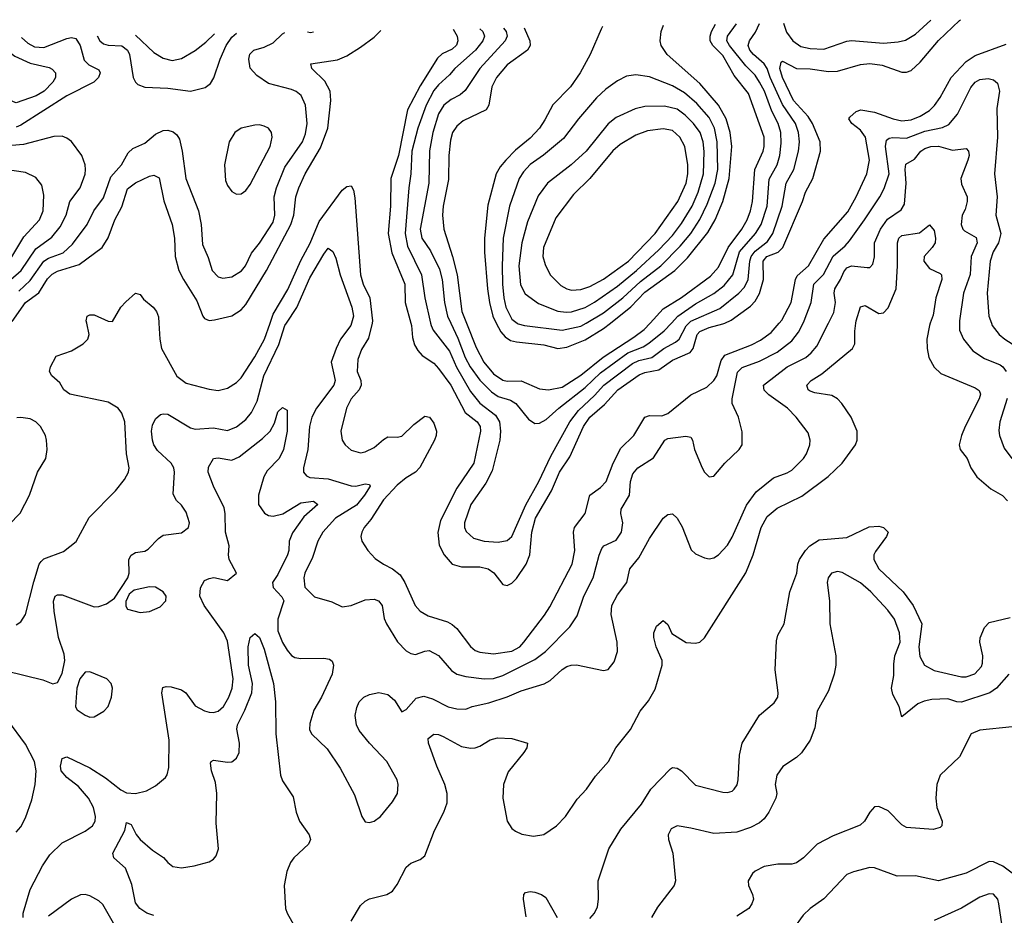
# Model space of a CAD drawing. Header units: inches. Extents: x 1649636 to 1815363, y 506543 to 641975.
# Tile 442 of 656: x 1721365 to 1725656, y 637420 to 641322. Entities that reach past the tile are written whole.
import ezdxf

# ---------------------------------------------------------------- set-up
doc = ezdxf.new("R2010")
doc.units = ezdxf.units.IN
doc.header["$MEASUREMENT"] = 0
doc.layers.add('B7623', color=7, linetype='Continuous')
doc.layers.add('B7624', color=7, linetype='Continuous')

msp = doc.modelspace()

# ---------------------------------------------------------------- linework, layer by layer
at = {"layer": 'B7623', "color": 5}
for points, elevation in [([(1721305.7, 638485.7), (1721465.9, 638445.9), (1721510, 638428), (1721530, 638434.9), (1721550, 638474), (1721561.3, 638530), (1721558.1, 638558.1), (1721534, 638630), (1721515.3, 638744.7), (1721511.5, 638788.5), (1721519.3, 638810), (1721530, 638816.4), (1721550, 638815.8), (1721690, 638764), (1721710, 638764.9), (1721743.3, 638776.7), (1721777.6, 638802.4), (1721836.9, 638890), (1721841.3, 638910), (1721840.5, 638970), (1721851.1, 638988.9), (1721870, 639000.3), (1721910, 639007.2), (1721925.1, 639014.9), (1721970, 639062.4), (1721990, 639075.8), (1722070, 639085.7), (1722100.9, 639110), (1722105.1, 639130), (1722090, 639176), (1722070, 639207), (1722047.9, 639227.9), (1722034.3, 639254.3), (1722040.3, 639350), (1722036.1, 639370), (1722024.4, 639390), (1721965.8, 639445.8), (1721950, 639469.8), (1721943.4, 639490), (1721939.2, 639530), (1721944, 639556), (1721956.9, 639583.1), (1721978.5, 639601.5), (1721990, 639605.5), (1722010, 639602.7), (1722110, 639543.7), (1722130, 639538.6), (1722210, 639543.4), (1722270, 639532.2), (1722310, 639547.6), (1722350, 639579.8), (1722374.7, 639610), (1722400.2, 639659.8), (1722429.2, 639770), (1722493.7, 639906.3), (1722520.4, 639990), (1722527.1, 640000)], 660), ([(1721350, 638684.9), (1721370, 638699.3), (1721390, 638730.6), (1721426.9, 638873.1), (1721449.9, 638950), (1721457.9, 638962.1), (1721470, 638973.4), (1721555.2, 639004.8), (1721611.2, 639048.8), (1721667.2, 639152.8), (1721782.3, 639270), (1721821.4, 639318.6), (1721838.8, 639350), (1721841.8, 639370), (1721829.8, 639430), (1721822.8, 639570), (1721810, 639608.3), (1721793.6, 639630), (1721750, 639655), (1721584, 639690), (1721557.2, 639710), (1721540.1, 639740.1), (1721505.4, 639770), (1721495.3, 639790), (1721499.4, 639810), (1721524.2, 639855.8), (1721590, 639878.8), (1721641.4, 639910), (1721661.8, 639930), (1721667, 639950), (1721656.8, 640000)], 680), ([(1721379.8, 637410), (1721379.8, 637430), (1721410, 637532), (1721464.3, 637635.7), (1721495.9, 637684.1), (1721550, 637736.2), (1721650, 637786.4), (1721681.7, 637810), (1721693.8, 637830), (1721695.7, 637850), (1721685.9, 637890), (1721664.6, 637930), (1721620.8, 637980.8), (1721570, 638020.6), (1721546.2, 638050), (1721543.2, 638070), (1721550, 638103.7), (1721570, 638111.1), (1721670, 638062.3), (1721739.1, 638019.1), (1721806.3, 637966.3), (1721830, 637954), (1721869.9, 637950.1), (1721917.7, 637962.3), (1721956.4, 637983.6), (1721999.7, 638020.3), (1722008.1, 638031.9), (1722015.5, 638064.5), (1722016.3, 638183.7), (1721985.1, 638390), (1721988.2, 638411.8), (1722003.6, 638416.4), (1722025.3, 638414.7), (1722070, 638402), (1722088.8, 638388.8), (1722130, 638332.2), (1722170, 638310.3), (1722190, 638305.2), (1722210, 638303.2), (1722230, 638309.1), (1722253.5, 638330), (1722276.8, 638370), (1722291.1, 638410), (1722296, 638450), (1722270, 638615.1), (1722254.9, 638650), (1722169.3, 638769.3), (1722150.4, 638810), (1722153.4, 638846.6), (1722170, 638878.2), (1722190, 638887.8), (1722211.2, 638891.2), (1722270, 638879.1), (1722309.3, 638910), (1722277.8, 638970), (1722274.5, 638990), (1722277.8, 639030), (1722262.2, 639090), (1722260.8, 639170), (1722255.7, 639195.7), (1722208.9, 639290), (1722186.6, 639350), (1722187.6, 639372.4), (1722210, 639410.4), (1722230, 639413.8), (1722290, 639403.7), (1722322, 639418), (1722423, 639497), (1722456.4, 639530), (1722475.7, 639564.3), (1722490, 639613.4), (1722510, 639632.4), (1722530, 639621), (1722531.2, 639530), (1722515.4, 639450), (1722496.2, 639410), (1722443.8, 639356.2), (1722428.4, 639330), (1722406.3, 639250), (1722406.4, 639210), (1722431.6, 639171.6), (1722450, 639162), (1722470, 639159.4), (1722511.2, 639168.8), (1722590, 639216.8), (1722644.8, 639224.8), (1722663.7, 639210), (1722603.9, 639156.1), (1722553.6, 639086.4), (1722538.9, 639050), (1722537.3, 639010), (1722531.8, 638990), (1722490, 638904.7), (1722467, 638870), (1722470, 638847.9), (1722506.9, 638806.9), (1722515.9, 638790), (1722489.3, 638710), (1722490, 638659.5), (1722510, 638609.2), (1722530, 638575.8), (1722550, 638552.3), (1722563.9, 638543.9), (1722590, 638538.5), (1722690, 638540.9), (1722715.6, 638535.6), (1722726.9, 638526.9), (1722732, 638510), (1722726.3, 638470), (1722680.2, 638370), (1722646.4, 638313.6), (1722630, 638255.3), (1722627.6, 638230), (1722636.4, 638210), (1722705.2, 638145.2), (1722761.2, 638061.2), (1722824.8, 637944.8), (1722856.3, 637850), (1722870, 637827.3), (1722890, 637824.9), (1722910, 637830.6), (1722938, 637850), (1722990, 637914.8), (1723011.5, 637950), (1723015.1, 637990), (1723009.6, 638010), (1722965.6, 638090), (1722889.8, 638169.8), (1722844.9, 638224.9), (1722832.3, 638250), (1722827.6, 638290), (1722834.7, 638325.3), (1722844.4, 638350), (1722864.2, 638370), (1722890, 638381.5), (1722930, 638390.2), (1722970, 638382), (1722998, 638358), (1723030, 638306), (1723050, 638317.1), (1723093.5, 638366.5), (1723125.7, 638374.3), (1723163.5, 638363.5), (1723231.8, 638328.2), (1723270, 638319), (1723310, 638318.4), (1723337.2, 638330), (1723410, 638345), (1723490, 638372.1), (1723550, 638398.6), (1723651, 638429), (1723677.3, 638442.7), (1723730, 638491.2), (1723750, 638504.4), (1723769.2, 638510), (1723791.3, 638511.3), (1723910, 638487.3), (1723929.4, 638490.6), (1723955.2, 638524.8), (1723970.9, 638570), (1723968.8, 638610), (1723943.4, 638730), (1723945.6, 638770), (1723970, 638816.1), (1724010.8, 638870), (1724024.6, 638930), (1724063, 638977), (1724110, 639062.2), (1724169.9, 639150.1), (1724190, 639166.3), (1724210, 639169.3), (1724230, 639150.2), (1724252.7, 639112.7), (1724291.9, 639011.9), (1724310, 638994.9), (1724350, 638977.6), (1724370, 638973.7), (1724390, 638978), (1724410, 638990.3), (1724450, 639032.8), (1724470, 639067.2), (1724533.1, 639206.9), (1724575.5, 639264.5), (1724650, 639326.7), (1724710, 639347.5), (1724730, 639359.7), (1724781.2, 639410), (1724794.8, 639430), (1724808.9, 639470), (1724810.8, 639490.8), (1724801.6, 639521.6), (1724748.8, 639590), (1724711.6, 639630), (1724630, 639687.5), (1724610, 639707.8), (1724606.2, 639730), (1724710, 639809.6), (1724790.7, 639850), (1724815, 639870), (1724839.7, 639900.3), (1724890.4, 640000)], 640), ([(1721971.6, 640000), (1721975.8, 639930), (1721983.6, 639890), (1722050, 639769), (1722090, 639738.2), (1722190, 639712.3), (1722230, 639706.9), (1722270, 639716.5), (1722310, 639741.8), (1722330, 639761.2), (1722390, 639853.4), (1722431.3, 639930), (1722456.2, 640000)], 680), ([(1722810.9, 640000), (1722808.1, 639990), (1722763.6, 639930), (1722744, 639890), (1722722.9, 639830), (1722739.8, 639750), (1722734.6, 639730), (1722658.4, 639630), (1722637.8, 639590), (1722628.2, 639550), (1722621.3, 639450), (1722601.2, 639370), (1722602, 639350), (1722614.4, 639334.4), (1722630, 639327.1), (1722710, 639321.3), (1722810, 639290.6), (1722830, 639290.1), (1722870, 639299.8), (1722890, 639297.1), (1722892, 639290), (1722867.3, 639250), (1722833, 639207), (1722741.5, 639150), (1722686.3, 639090), (1722663.9, 639050), (1722640.5, 638979.5), (1722607, 638910), (1722602.9, 638890), (1722608.2, 638850), (1722650, 638808.2), (1722725.4, 638785.4), (1722770, 638763.8), (1722810, 638769.4), (1722870, 638795.1), (1722910, 638797.1), (1722928.4, 638790), (1722944.5, 638770), (1722953.1, 638713.1), (1722963.5, 638690), (1723011.5, 638611.5), (1723050, 638571.6), (1723070, 638560.2), (1723090, 638556.1), (1723130, 638571.1), (1723150, 638573.8), (1723190, 638552), (1723246.5, 638486.5), (1723270, 638470.1), (1723310, 638459.8), (1723390, 638449.6), (1723430, 638452.4), (1723470, 638464.4), (1723610, 638534.6), (1723657.3, 638570), (1723763.4, 638676.6), (1723795, 638725), (1723823.7, 638810), (1723865, 638890), (1723890.5, 638989.5), (1723902, 639018), (1723910.6, 639029.4), (1723965, 639055), (1723987.8, 639090), (1723993, 639130), (1723984.7, 639170), (1723985.8, 639190), (1724022.8, 639250), (1724027, 639310), (1724036.9, 639343.1), (1724059.4, 639370), (1724127.1, 639412.9), (1724177.3, 639490), (1724190, 639497.8), (1724267.9, 639507.9), (1724290, 639503), (1724297.4, 639490), (1724305.7, 639450), (1724339.3, 639370), (1724350, 639350.8), (1724370, 639330.8), (1724390, 639334), (1724438.7, 639390), (1724500.7, 639450), (1724514, 639470), (1724514.1, 639525.9), (1724497.7, 639590), (1724470.6, 639650.6), (1724470.7, 639670.7), (1724493.7, 639786.3), (1724513.4, 639806.6), (1724590, 639834), (1724666.3, 639873.7), (1724730, 639923.5), (1724759.9, 639960.1), (1724779.3, 640000)], 660), ([(1722900.6, 640000), (1722885.5, 639934.5), (1722854.2, 639885.8), (1722839.1, 639840.9), (1722835.5, 639790), (1722852.1, 639750), (1722853.5, 639730), (1722843.8, 639710), (1722809.4, 639670), (1722789.4, 639630), (1722764.7, 639530), (1722770.2, 639490.2), (1722783.7, 639470), (1722810, 639446.7), (1722850, 639435.5), (1722870, 639439.7), (1722910, 639458.5), (1722950, 639493.2), (1722970, 639504.7), (1723010, 639502.5), (1723030, 639507.4), (1723082.3, 639557.7), (1723130, 639594.7), (1723151.6, 639590), (1723170, 639564), (1723180.9, 639530), (1723180.1, 639510), (1723173.1, 639490), (1723108.9, 639371.1), (1723089.7, 639350.3), (1723050, 639325.9), (1723010, 639293.7), (1722950.1, 639230), (1722896, 639144), (1722866.5, 639110), (1722856, 639090), (1722852, 639070), (1722855.8, 639050), (1722882, 639010), (1722914.8, 638974.8), (1722950.3, 638950), (1722990, 638930.2), (1723023.2, 638903.2), (1723044, 638870), (1723088.2, 638770), (1723110, 638745.4), (1723144.8, 638724.8), (1723230, 638698.4), (1723250, 638686.4), (1723270.1, 638670), (1723330, 638591), (1723350, 638573.7), (1723370, 638566.1), (1723430, 638559.2), (1723510, 638570.1), (1723544.2, 638590), (1723562.8, 638610), (1723653, 638727), (1723676.1, 638763.9), (1723772.6, 638950), (1723784, 639010), (1723779.1, 639090), (1723782.7, 639110), (1723829.9, 639170), (1723849.2, 639250), (1723896.6, 639283.4), (1723921.6, 639310), (1723952.1, 639390), (1723984.5, 639455.5), (1724042.2, 639510), (1724089.1, 639590), (1724110, 639597.4), (1724163.5, 639596.5), (1724190, 639606.7), (1724290, 639688), (1724359.3, 639720.7), (1724390, 639749.4), (1724403.7, 639770), (1724422.7, 639837.3), (1724438.9, 639861.1), (1724554.2, 639905.8), (1724594.3, 639925.7), (1724640.5, 639959.5), (1724675.7, 640000)], 680), ([(1722810, 637394.6), (1722850, 637462), (1722870, 637481.7), (1722890, 637492), (1722965.2, 637510), (1722990, 637525.7), (1723010, 637554.4), (1723050, 637630.4), (1723070, 637646.7), (1723110, 637663.1), (1723130, 637679.1), (1723173.5, 637790), (1723214, 637870), (1723228, 637910), (1723227.4, 637950), (1723218.1, 637990), (1723182.5, 638070), (1723146, 638170), (1723145.4, 638190), (1723170, 638208.8), (1723190, 638207.4), (1723210, 638199), (1723290, 638155.5), (1723330, 638148.1), (1723350, 638149.2), (1723370, 638156.5), (1723415, 638185), (1723446.9, 638193.1), (1723510.5, 638190), (1723578, 638170), (1723576, 638150), (1723562.7, 638130), (1723494.6, 638045.4), (1723473.7, 637990), (1723470.9, 637930.9), (1723488.9, 637830), (1723510, 637798.4), (1723525.9, 637785.9), (1723554.1, 637774.1), (1723604.3, 637764.3), (1723650, 637772.2), (1723704.8, 637810), (1723744.2, 637850), (1723794.5, 637925.5), (1723835.5, 637970), (1723874.4, 638025.6), (1723930.9, 638090), (1723963.5, 638150), (1724027.8, 638230), (1724069.6, 638310), (1724105.8, 638354.2), (1724135.2, 638404.8), (1724165, 638510), (1724164.5, 638530), (1724138.9, 638590), (1724128.9, 638630), (1724128.8, 638651.2), (1724140.7, 638679.3), (1724170, 638704), (1724190, 638686.8), (1724207.3, 638647.3), (1724270, 638607.9), (1724310, 638605.4), (1724329.2, 638610), (1724350, 638628.2), (1724530, 638911.5), (1724561.3, 638990), (1724596.6, 639110), (1724622.6, 639157.4), (1724666.5, 639193.5), (1724773.2, 639246.8), (1724888.5, 639331.5), (1724949, 639390), (1725007.1, 639470), (1725014.8, 639490), (1725014.8, 639530), (1724988.3, 639590), (1724948.2, 639650), (1724929.8, 639670), (1724904.9, 639684.9), (1724830, 639696.3), (1724810, 639704), (1724801, 639710), (1724795.6, 639730), (1724814.8, 639750), (1724860.4, 639779.6), (1724995.1, 639890), (1725004.5, 639910), (1725004.9, 639964.9), (1725009.6, 640000)], 620), ([(1723070.4, 640000), (1723073.3, 639990), (1723077.3, 639937.3), (1723085.4, 639905.4), (1723100.3, 639880.3), (1723119.4, 639859.4), (1723170, 639825.6), (1723190, 639802), (1723243.8, 639730), (1723306.8, 639610), (1723359.5, 639570), (1723371.9, 639550), (1723372.6, 639530), (1723343.8, 639390), (1723270, 639281.4), (1723199.3, 639140.7), (1723187.7, 639087.7), (1723193.3, 639033.3), (1723215, 638990), (1723250.1, 638950.1), (1723290, 638938.4), (1723370, 638938), (1723406.4, 638930), (1723432.1, 638912.1), (1723470, 638861.5), (1723490, 638857.2), (1723510, 638867.8), (1723530, 638887.8), (1723572.6, 638950), (1723588.5, 638990), (1723597, 639090), (1723612.9, 639150), (1723682.9, 639270), (1723717.3, 639350), (1723762.1, 639417.9), (1723822.4, 639550), (1723849.2, 639590), (1723914.1, 639645.9), (1723971.7, 639710), (1724065.2, 639774.8), (1724090, 639785.2), (1724150, 639796.3), (1724210, 639839.3), (1724287.5, 639872.5), (1724300.9, 639890), (1724317.1, 639950), (1724330, 639964.3), (1724370, 639981.6), (1724430, 639996.3), (1724438, 640000)], 720), ([(1723155.9, 640000), (1723158.3, 639990), (1723166.7, 639970), (1723237.6, 639877.6), (1723268.8, 639808.8), (1723330, 639702.5), (1723371.1, 639651.1), (1723438.4, 639598.4), (1723455.6, 639570), (1723460.1, 639530), (1723458, 639490), (1723423.9, 639356.1), (1723397.1, 639302.9), (1723330.9, 639210), (1723303, 639130), (1723303.5, 639110), (1723311.5, 639091.5), (1723343.3, 639063.3), (1723389.6, 639049.6), (1723450, 639045), (1723490, 639052.8), (1723510, 639071), (1723571.1, 639208.9), (1723627.6, 639310), (1723679.2, 639420.8), (1723763, 639570), (1723800.5, 639619.5), (1723870, 639684.6), (1723910.3, 639730), (1724036, 639824), (1724062.8, 639837.2), (1724120.2, 639850), (1724173.1, 639890), (1724223.3, 639916.7), (1724239.5, 639930), (1724270, 639988.5), (1724281.8, 640000)], 740), ([(1723243.3, 640000), (1723274.1, 639934.1), (1723306.3, 639850), (1723328.5, 639810), (1723370, 639751), (1723421.3, 639701.3), (1723450, 639681.1), (1723503.9, 639663.9), (1723527.7, 639650), (1723581.9, 639581.9), (1723610, 639562.8), (1723630, 639564.7), (1723659.8, 639580.2), (1723714.2, 639630), (1723830, 639719), (1723896.5, 639783.5), (1724015.9, 639870), (1724082.5, 639897.5), (1724107.5, 639912.5), (1724173.9, 639966.1), (1724205.5, 640000)], 760), ([(1723312.3, 640000), (1723354.2, 639894.2), (1723387.8, 639830), (1723430, 639779.2), (1723470, 639751.3), (1723490, 639746.9), (1723550, 639748.7), (1723630, 639714.1), (1723670.1, 639710.1), (1723730, 639721.4), (1723810, 639772.7), (1723907.6, 639852.4), (1724041.6, 639938.4), (1724087.2, 639972.8), (1724112.5, 640000)], 780), ([(1723442.3, 640000), (1723461.7, 639961.7), (1723480.6, 639940.6), (1723504.8, 639924.8), (1723530, 639918.3), (1723650, 639905.9), (1723710, 639889.7), (1723750, 639895.6), (1723830, 639927.2), (1723910, 639976.3), (1723939.7, 640000)], 820), ([(1723533.5, 640000), (1723537.3, 639997.3), (1723564.9, 639990), (1723730, 639968.9), (1723810, 639986.5), (1723833.3, 640000)], 840), ([(1725333.7, 640000), (1725330.1, 639989.9), (1725318.5, 639930), (1725319.8, 639890), (1725327.9, 639850), (1725350, 639808.9), (1725380.3, 639780.3), (1725530, 639718.1), (1725546.7, 639706.7), (1725553, 639690), (1725546.7, 639670), (1725485.2, 639550), (1725469.2, 639510), (1725460.2, 639470), (1725464, 639450), (1725494.9, 639410), (1725510.4, 639370), (1725537.1, 639330), (1725598.1, 639278.1), (1725648.5, 639248.5), (1725670, 639226.4)], 620), ([(1725461.6, 640000), (1725461.2, 639970), (1725478.2, 639930), (1725519.2, 639879.2), (1725570, 639846.6), (1725638.5, 639818.5), (1725650.1, 639810.1), (1725663.9, 639790)], 640), ([(1725600.2, 640000), (1725603.9, 639990), (1725633.7, 639950), (1725658, 639930), (1725723.2, 639890), (1725779.8, 639830), (1725817.1, 639770), (1725836, 639696), (1725858.4, 639658.4), (1725890, 639638.7), (1725910, 639640.3), (1725930, 639646.7), (1725970, 639674.7), (1725995.8, 639710), (1726007.4, 639790), (1726019.4, 639830), (1726030.4, 639850), (1726061.7, 639878.3), (1726190, 639936.4), (1726290, 639999.9)], 660), ([(1725669, 639671), (1725637.1, 639570), (1725632, 639532), (1725635, 639510), (1725655.2, 639455.2), (1725688.7, 639410)], 640), ([(1721268, 639072), (1721367.5, 639172.5), (1721407.9, 639250), (1721442.5, 639350), (1721478.7, 639410), (1721485.3, 639450), (1721482.2, 639490), (1721477.1, 639510), (1721455.5, 639550), (1721435.6, 639570), (1721410, 639582.5), (1721370, 639589.2), (1721353.1, 639586.9)], 720), ([(1723850, 637405.5), (1723870.7, 637429.3), (1723883.5, 637456.5), (1723888.3, 637490), (1723886.8, 637570), (1723932.5, 637710), (1723984.6, 637795.4), (1724075.4, 637904.6), (1724115.6, 637970), (1724201.2, 638058.8), (1724210, 638063.6), (1724230, 638061), (1724250, 638049.6), (1724310, 637986.8), (1724430, 637955.9), (1724450, 637954.6), (1724470, 637961.4), (1724479.4, 637970), (1724491.8, 637988.2), (1724496.6, 638010), (1724502.2, 638117.8), (1724514.2, 638170), (1724590, 638292.3), (1724653.7, 638346.3), (1724668.9, 638370), (1724670.7, 638390), (1724657.2, 638490), (1724664, 638616), (1724670, 638640.3), (1724697.3, 638690), (1724722.2, 638830), (1724752.7, 638910), (1724756.4, 638950), (1724763.7, 638970), (1724790, 639009.5), (1724809.4, 639030), (1724850, 639056), (1724970, 639066.7), (1725067.4, 639112.6), (1725110, 639115.8), (1725130, 639108.9), (1725149.5, 639090), (1725142.4, 639070), (1725094.9, 639005.1), (1725087.5, 638990), (1725088.1, 638970), (1725110.1, 638930), (1725216.2, 638830), (1725259.5, 638770), (1725297.1, 638690), (1725283.5, 638590), (1725287.5, 638547.5), (1725309.2, 638509.2), (1725350, 638486.1), (1725470, 638459), (1725490, 638458.9), (1725527.4, 638472.6), (1725556.7, 638503.3), (1725561.7, 638518.3), (1725563.4, 638550), (1725549.9, 638610), (1725550.6, 638629.4), (1725570, 638673.7), (1725590, 638696), (1725682, 638718)], 580), ([(1725675.8, 638470), (1725622.2, 638410), (1725593.5, 638390), (1725470, 638348.4), (1725449.7, 638350), (1725410, 638363.4), (1725340.2, 638359.8), (1725307.2, 638352.8), (1725279.2, 638340.8), (1725210, 638285.2), (1725198.3, 638330), (1725170, 638381.6), (1725164.9, 638410), (1725175.4, 638464.6), (1725174.6, 638514.6), (1725179.9, 638550), (1725202.6, 638610), (1725199.4, 638650), (1725177.3, 638710), (1725148.3, 638750), (1725074.5, 638830), (1725030, 638868), (1724950, 638914), (1724930, 638917.5), (1724902.8, 638910), (1724888.4, 638890), (1724884.6, 638870), (1724894.2, 638790), (1724895.8, 638690), (1724922, 638550), (1724922.3, 638510), (1724914.9, 638470), (1724890, 638397.7), (1724840.4, 638310), (1724830, 638237), (1724810, 638182.8), (1724771.9, 638128.1), (1724750, 638107.7), (1724691.7, 638068.3), (1724664.5, 638030), (1724657.6, 637990), (1724664.2, 637950), (1724660.8, 637930), (1724630, 637869.8), (1724610, 637840.2), (1724590, 637823.1), (1724550, 637802.5), (1724490, 637782.4), (1724390, 637777.1), (1724290, 637800.3), (1724230.9, 637809.1), (1724203.8, 637796.2), (1724191.2, 637770), (1724192.9, 637750), (1724211.6, 637690), (1724223.8, 637570), (1724217.1, 637550), (1724145.1, 637454.9), (1724118, 637410)], 580), ([(1721950, 637419), (1721919.1, 637430), (1721887.8, 637450), (1721870, 637474), (1721853.8, 637553.8), (1721825.5, 637625.5), (1721775.8, 637670), (1721771, 637690), (1721822.5, 637790), (1721830, 637824.7), (1721850, 637815.5), (1721871.9, 637771.9), (1721890.6, 637750.6), (1721943.5, 637703.5), (1721991.7, 637671.7), (1722010.2, 637650), (1722032.8, 637632.8), (1722070, 637627.5), (1722125, 637635), (1722190, 637653.2), (1722210, 637664.4), (1722221.3, 637678.7), (1722231.4, 637710), (1722221.4, 637821.4), (1722223.4, 637950), (1722218, 637998), (1722200.8, 638050), (1722196.9, 638083.1), (1722199.5, 638090), (1722210, 638095.6), (1722270, 638086.9), (1722290, 638088.1), (1722310, 638104.4), (1722321.5, 638130), (1722323.2, 638170), (1722311.2, 638231.2), (1722314.2, 638250), (1722346.6, 638313.4), (1722376.4, 638390), (1722379, 638430), (1722362.3, 638510), (1722361.1, 638590), (1722370, 638630.4), (1722390, 638648.5), (1722410, 638630.5), (1722430, 638579.5), (1722471.3, 638430), (1722480.4, 638350), (1722481.5, 638210), (1722501.9, 638030), (1722510, 638006), (1722556.4, 637936.4), (1722569.4, 637870), (1722583.8, 637830), (1722627, 637770), (1722631.7, 637750), (1722623.7, 637730), (1722559.6, 637670), (1722544.7, 637650), (1722529.4, 637610.6), (1722517.6, 637550), (1722524, 637450), (1722530.3, 637430), (1722564.4, 637370)], 620), ([(1721350, 637781.8), (1721370, 637805.2), (1721390, 637845.2), (1721417.3, 637922.7), (1721431.7, 637990), (1721436.9, 638050), (1721429.9, 638089.9), (1721390, 638166), (1721313, 638270)], 660), ([(1725690, 638241), (1725550, 638226.5), (1725511.3, 638210), (1725461, 638110), (1725377.3, 638030), (1725362.6, 637990), (1725357.3, 637930), (1725361.6, 637890), (1725385.8, 637830), (1725384.2, 637810), (1725377.4, 637802.6), (1725345.7, 637794.3), (1725230, 637802.3), (1725210, 637813.7), (1725150, 637874.7), (1725110, 637894), (1725090, 637892.3), (1725070.3, 637869.7), (1725047, 637830), (1725027.6, 637812.4), (1724910, 637766.6), (1724841.3, 637730), (1724781.7, 637670), (1724750.8, 637649.2), (1724730, 637643.5), (1724670, 637643.2), (1724610, 637633.3), (1724570, 637613), (1724558.2, 637601.8), (1724540.2, 637570), (1724541.3, 637550), (1724559, 637510), (1724562.7, 637490), (1724556.5, 637470), (1724542.3, 637450), (1724490, 637415.9)], 620), ([(1725839.6, 637359.6), (1725827.2, 637430), (1725786.1, 637510), (1725708.5, 637590), (1725650, 637634.1), (1725610, 637652.9), (1725590, 637654.2), (1725490, 637603.7), (1725370, 637569.8), (1725270, 637591.9), (1725190, 637590.7), (1725090, 637626.8), (1725070, 637627.8), (1724998.8, 637610), (1724970, 637597.4), (1724870, 637492), (1724810.7, 637449.3), (1724779.3, 637420.7), (1724738.1, 637361.9)], 640), ([(1721785.8, 637365.8), (1721726.8, 637466.8), (1721710, 637482.6), (1721670, 637504.4), (1721650, 637510.9), (1721630, 637509.8), (1721590.3, 637490), (1721490, 637416.4)], 640), ([(1723572.6, 637412.6), (1723561.3, 637490), (1723561.8, 637510), (1723570, 637519.7), (1723590, 637524.1), (1723610, 637521.2), (1723639.6, 637510), (1723657.6, 637497.6), (1723707.2, 637410)], 580), ([(1725647, 637373), (1725632.4, 637470), (1725627.6, 637490), (1725610, 637511.8), (1725590, 637513.6), (1725550, 637499.5), (1725470, 637450.7), (1725350, 637397)], 660)]:
    msp.add_lwpolyline(points, dxfattribs=dict(at, elevation=elevation))
at = {"layer": 'B7623', "color": 5, "elevation": 660}
for points in [[(1721930, 638851.6), (1721863.8, 638836.2), (1721841.3, 638818.7), (1721827, 638787), (1721826.9, 638766.9), (1721834.4, 638754.4), (1721890, 638739.5), (1721930, 638743.1), (1721976.6, 638763.4), (1722001.2, 638790), (1722002.7, 638810), (1721989.6, 638830), (1721957.2, 638850)], [(1721670, 638481.1), (1721650, 638479.7), (1721627.7, 638450), (1721613.4, 638410), (1721608.5, 638328.5), (1721614.7, 638314.7), (1721650, 638292.2), (1721670, 638283.8), (1721690, 638284.4), (1721730.9, 638309.1), (1721749.8, 638330.3), (1721765.4, 638370), (1721769.7, 638410), (1721764, 638430), (1721745.1, 638450)]]:
    msp.add_lwpolyline(points, close=True, dxfattribs=at)
at = {"layer": 'B7624', "color": 5}
for points, elevation in [([(1723905.8, 641292.8), (1723899.6, 641280.4), (1723851.5, 641170), (1723807.4, 641090), (1723765.5, 641030), (1723688.2, 640951.8), (1723654.2, 640885.8), (1723630.1, 640850), (1723590, 640805.6), (1723526.5, 640753.5), (1723483.5, 640710), (1723458.7, 640681.3), (1723441.3, 640650), (1723405.4, 640514.6), (1723390.1, 640369.9), (1723390.5, 640309.5), (1723404.4, 640150), (1723412, 640090), (1723427.1, 640030), (1723442.3, 640000)], 820), ([(1723939.7, 640000), (1724028.8, 640071.2), (1724090, 640135.4), (1724219.7, 640230), (1724275, 640285), (1724364.8, 640395.2), (1724396.4, 640450), (1724429.5, 640530.5), (1724457.1, 640630), (1724468.7, 640770), (1724461.7, 640830), (1724443.6, 640890), (1724410.2, 640950.2), (1724330, 641044.3), (1724187.1, 641170), (1724160.3, 641210), (1724156.5, 641230), (1724161.4, 641270), (1724170.9, 641297.7)], 820), ([(1724112.5, 640000), (1724170, 640061.7), (1724250, 640112.2), (1724375.6, 640204.4), (1724410, 640243.9), (1724452.7, 640330), (1724512.5, 640410), (1724535.5, 640450), (1724550.3, 640490), (1724558.4, 640530), (1724568.8, 640670), (1724605.4, 640750), (1724610.3, 640770), (1724609.2, 640810), (1724541.1, 641001.1), (1724478.6, 641078.6), (1724430, 641166), (1724386.2, 641210), (1724374.5, 641230), (1724374.2, 641250), (1724380.7, 641270), (1724398, 641302)], 780), ([(1724205.5, 640000), (1724233.6, 640030), (1724310, 640083.5), (1724390, 640129.3), (1724435.6, 640164.4), (1724473.1, 640210), (1724502.2, 640310), (1724572.3, 640390), (1724596.9, 640430), (1724622.7, 640510), (1724632.2, 640627.8), (1724665.9, 640690), (1724677.9, 640730), (1724684.5, 640784.5), (1724682.8, 640830), (1724670.7, 640870), (1724642.9, 640922.9), (1724610.5, 641010), (1724590, 641050.5), (1724570, 641081.1), (1724530, 641120.6), (1724458.3, 641210), (1724447.4, 641230), (1724449.9, 641250), (1724488.9, 641303.7)], 760), ([(1724281.8, 640000), (1724290, 640008), (1724416.3, 640063.7), (1724499.6, 640130), (1724523.6, 640156.4), (1724540.5, 640190), (1724547.7, 640270), (1724553.5, 640290), (1724570, 640313.7), (1724624.8, 640355.2), (1724647.9, 640390), (1724688.5, 640510), (1724705.9, 640610), (1724738.3, 640670), (1724759.5, 640750), (1724764.1, 640790), (1724759.7, 640830), (1724746.2, 640870), (1724690, 640952.1), (1724636.4, 641070), (1724623.4, 641110), (1724609.7, 641129.7), (1724563.8, 641170), (1724547.8, 641190), (1724540.4, 641210), (1724545.2, 641230), (1724571.6, 641268.4), (1724590, 641305.6)], 740), ([(1724438, 640000), (1724466.6, 640013.4), (1724550, 640073.8), (1724570, 640096), (1724590, 640128.7), (1724606.2, 640190), (1724605.5, 640270), (1724622, 640290), (1724671, 640309), (1724690.7, 640330), (1724776.1, 640530), (1724789.2, 640570.8), (1724822, 640630), (1724855.4, 640750), (1724853.9, 640790), (1724820.7, 640870), (1724800.8, 640900.8), (1724738.1, 640970), (1724689.1, 641070), (1724678.7, 641110), (1724683.2, 641136.8), (1724690, 641141.8), (1724750, 641110.1), (1724810, 641108.6), (1724890, 641096.6), (1724930, 641098.5), (1725030, 641127.1), (1725070, 641131.4), (1725124.4, 641124.4), (1725210, 641093.5), (1725230, 641093.6), (1725250, 641101.2), (1725290, 641137), (1725369.1, 641230.9), (1725460.9, 641319.1), (1725465.4, 641322.1)], 720), ([(1724694, 641307.6), (1724707.6, 641267.6), (1724734, 641230), (1724770, 641204.7), (1724810, 641196.6), (1724870, 641194.1), (1724970, 641228.3), (1724990, 641231.3), (1725130, 641219.6), (1725194.2, 641225.8), (1725226.4, 641233.6), (1725270, 641259.5), (1725335.8, 641319.6)], 740), ([(1721332.7, 640007.3), (1721390, 640089.7), (1721448.2, 640131.8), (1721486.7, 640193.3), (1721506.4, 640213.6), (1721530, 640226.1), (1721623.9, 640256.1), (1721724.2, 640330), (1721750, 640371.3), (1721779.4, 640450), (1721810, 640507.2), (1721834.5, 640585.5), (1721870, 640610.7), (1721930, 640639.7), (1721950, 640644.7), (1721972.7, 640632.7), (1721993.1, 640533.1), (1722030.1, 640430), (1722039.8, 640370), (1722043.1, 640290), (1722058, 640230), (1722078.1, 640190), (1722137.6, 640097.6), (1722162.5, 640030), (1722170, 640020.2), (1722190, 640011), (1722213.7, 640013.7), (1722290, 640032.5), (1722330, 640057.3), (1722350, 640080.9), (1722440.9, 640230), (1722546.1, 640430), (1722560.4, 640470), (1722569.1, 640550), (1722580.9, 640590), (1722608.8, 640650), (1722676.4, 640763.6), (1722707.2, 640850), (1722721.5, 640970), (1722717.6, 641010), (1722694.8, 641054.8), (1722638.9, 641110), (1722633.2, 641130), (1722750, 641146.8), (1722790, 641165), (1722850, 641201.9), (1722910, 641246.6), (1722938.9, 641274.6)], 720), ([(1721372.3, 641245.1), (1721399.7, 641219.7), (1721430, 641203.4), (1721470, 641201.4), (1721570, 641239.6), (1721590, 641244.1), (1721610, 641239.5), (1721628.6, 641210), (1721645.3, 641145.3), (1721665.8, 641125.8), (1721710, 641103.1), (1721716, 641090), (1721708.3, 641070), (1721687.6, 641050), (1721570, 640991), (1721370, 640863.2), (1721350, 640853.2)], 740), ([(1721360.5, 640139.5), (1721410, 640185.5), (1721470, 640269.6), (1721490, 640282.8), (1721553.9, 640306.1), (1721595.4, 640344.6), (1721658.3, 640430), (1721687.4, 640490), (1721730, 640546.4), (1721762.8, 640637.2), (1721808.5, 640690), (1721837.5, 640742.5), (1721858.4, 640761.6), (1721910, 640784.6), (1721956.5, 640823.5), (1721990, 640839.7), (1722010, 640841.1), (1722033.4, 640833.4), (1722050, 640820.9), (1722061.2, 640801.2), (1722073.4, 640750), (1722089.5, 640630), (1722143.5, 640490), (1722155.9, 640430), (1722162, 640342), (1722186.2, 640286.2), (1722203.5, 640230), (1722230, 640201.1), (1722250, 640195.4), (1722290, 640202.3), (1722331.8, 640228.2), (1722348.7, 640250), (1722374.7, 640305.3), (1722410, 640348.3), (1722470, 640439.5), (1722476.5, 640470), (1722473.7, 640550), (1722484, 640590), (1722521.1, 640678.9), (1722597.7, 640790), (1722610, 640824.9), (1722618, 640870), (1722610, 640949.3), (1722591.1, 640991.1), (1722570, 641008.7), (1722550, 641017.8), (1722450, 641044.2), (1722398.9, 641078.9), (1722370, 641111.5), (1722363, 641150), (1722367.4, 641172.6), (1722385.1, 641190), (1722430, 641202.8), (1722470, 641220.9), (1722510, 641260.1), (1722519.9, 641266.7)], 740), ([(1721702.4, 641251.3), (1721713.7, 641230), (1721730, 641217.5), (1721750, 641211.4), (1721810, 641208.5), (1721834.4, 641190), (1721844, 641170), (1721859.7, 641070), (1721869.2, 641050), (1721880.4, 641040.4), (1721910, 641027.7), (1722010, 641023.5), (1722108.9, 641011.1), (1722172.7, 641027.3), (1722196.2, 641043.8), (1722211.6, 641068.4), (1722238.6, 641150), (1722265, 641210), (1722290, 641245.6), (1722309.4, 641262.7)], 760), ([(1721870.3, 641254.5), (1721950, 641179.4), (1721990, 641154.6), (1722030, 641143.8), (1722070, 641153.1), (1722130, 641187.3), (1722175.9, 641224.1), (1722214, 641261)], 780), ([(1722619.3, 641268.6), (1722633, 641267), (1722645.6, 641269.1)], 740), ([(1723253.9, 641280.5), (1723271.2, 641250), (1723274.6, 641230), (1723268.2, 641211.8), (1723250, 641193.7), (1723206.8, 641173.2), (1723185.2, 641154.8), (1723110, 641033.8), (1723055.4, 640930), (1723015.5, 640730), (1722983.2, 640630), (1722980.6, 640510), (1722970.8, 640390), (1722987, 640307), (1723043.4, 640170), (1723044.4, 640090), (1723070.4, 640000)], 720), ([(1723370.9, 641282.7), (1723383.3, 641270), (1723390.1, 641250), (1723383.4, 641230), (1723351.6, 641190), (1723261, 641110), (1723238.5, 641081.5), (1723190, 641038), (1723170, 641012.9), (1723136.7, 640950), (1723100.9, 640850), (1723073.4, 640750), (1723069.7, 640650.3), (1723060.3, 640590), (1723045, 640390), (1723054.8, 640334.8), (1723116, 640210), (1723130.1, 640110), (1723155.9, 640000)], 740), ([(1723473.2, 641284.6), (1723484.8, 641270), (1723489.1, 641250), (1723480.6, 641230), (1723370.6, 641110), (1723305.9, 641014.1), (1723285, 640995), (1723246, 640974), (1723214.1, 640950), (1723190, 640912.5), (1723165.9, 640830), (1723151.3, 640751.3), (1723148.1, 640610), (1723110.9, 640410), (1723118.1, 640370), (1723155.3, 640315.3), (1723194.6, 640234.6), (1723206.2, 640190), (1723215.8, 640090), (1723229.3, 640030), (1723243.3, 640000)], 760), ([(1723564, 641286.3), (1723587.8, 641230), (1723590.2, 641210), (1723577.6, 641190), (1723490, 641126.1), (1723442.5, 641070), (1723423.1, 641030), (1723410.1, 640949.9), (1723398.6, 640930), (1723298.5, 640881.5), (1723270, 640857.7), (1723251.9, 640830), (1723243.2, 640796.8), (1723235.6, 640730), (1723233.9, 640626.1), (1723210.6, 640510), (1723207.2, 640470), (1723214, 640410), (1723251.9, 640290), (1723271, 640210), (1723292.5, 640050), (1723312.3, 640000)], 780), ([(1721266.8, 641243.1), (1721270, 641236), (1721288.5, 641210), (1721308.7, 641188.7), (1721343.3, 641163.3), (1721410, 641132.4), (1721493.6, 641113.6), (1721506.9, 641106.9), (1721521.5, 641090), (1721520.5, 641070), (1721509.6, 641050), (1721471.2, 641010), (1721436.5, 640990), (1721350, 640959.6), (1721330, 640966.5), (1721277.5, 640997.5), (1721170.3, 641030.3), (1721130, 641068.6), (1721091.4, 641091.4), (1721074.8, 641130), (1721057.4, 641150), (1720994.4, 641194.4), (1720945.9, 641237.1)], 720), ([(1724675.7, 640000), (1724687, 640013), (1724726.7, 640090), (1724746.5, 640190), (1724753.5, 640206.5), (1724803.1, 640250), (1724870, 640366.1), (1724974.4, 640485.6), (1725010.8, 640550), (1725056.9, 640650), (1725069, 640710), (1725050.7, 640810), (1725030, 640840.8), (1724992, 640870), (1724978.9, 640890), (1724983, 640897), (1725010, 640922), (1725030.9, 640929.1), (1725090, 640918.6), (1725171.6, 640890), (1725210, 640881.3), (1725250, 640885.5), (1725290, 640901.6), (1725330, 640926), (1725352.1, 640947.9), (1725376.8, 640983.2), (1725425.5, 641070), (1725490, 641139.3), (1725530, 641166.3), (1725664.3, 641215.7)], 680), ([(1723833.3, 640000), (1723910, 640044.4), (1723993.2, 640110), (1724070, 640181), (1724158.7, 640250), (1724244.1, 640335.9), (1724289.6, 640390), (1724328.9, 640451.1), (1724361.5, 640518.5), (1724396.3, 640610), (1724407.9, 640670), (1724405.2, 640790), (1724393.7, 640850), (1724370, 640896), (1724316.6, 640956.6), (1724262.9, 641003), (1724210, 641034.5), (1724110, 641072.6), (1724050, 641082.5), (1724010, 641076.4), (1723970, 641056), (1723920, 641020), (1723878.4, 640981.6), (1723799.8, 640890), (1723735.3, 640804.7), (1723648.6, 640731.4), (1723590, 640690.5), (1723561.1, 640658.9), (1723542.4, 640630), (1723499.9, 640510), (1723472.5, 640370), (1723467.4, 640250), (1723469.1, 640170), (1723474.3, 640110), (1723483.5, 640070), (1723510, 640016.6), (1723533.5, 640000)], 840), ([(1724779.3, 640000), (1724784.2, 640010), (1724813.9, 640090), (1724826.8, 640170), (1724868, 640212), (1724910, 640291.3), (1724963, 640337), (1724981.5, 640358.5), (1725047.5, 640450), (1725113.6, 640550), (1725133.1, 640586.9), (1725154.8, 640650), (1725139.2, 640770), (1725143.5, 640796.5), (1725154.1, 640805.9), (1725170, 640809), (1725230, 640805.8), (1725310, 640836.8), (1725387.3, 640852.7), (1725414, 640866), (1725453.1, 640910), (1725510, 641026), (1725530, 641049.3), (1725550, 641060.9), (1725586.6, 641066.6), (1725610, 641060.2), (1725626.1, 641046.1), (1725635, 641010), (1725624.4, 640935.6), (1725626.3, 640810), (1725614.1, 640650), (1725625.1, 640550), (1725618.9, 640470), (1725640.7, 640390), (1725631.2, 640350), (1725608.5, 640310), (1725594.8, 640270), (1725581.6, 640130), (1725589.1, 640030), (1725600.2, 640000)], 660), ([(1721326.3, 640190), (1721371.1, 640230), (1721435.8, 640324.2), (1721505.1, 640374.9), (1721540.9, 640419.1), (1721566.7, 640470), (1721583.6, 640530), (1721627.8, 640590), (1721649.8, 640649.7), (1721651.5, 640670), (1721649.8, 640690.2), (1721636.2, 640730), (1721590, 640790.9), (1721570, 640806.6), (1721550, 640814), (1721513.6, 640813.6), (1721381.1, 640778.9), (1721330, 640773.6)], 760), ([(1724890.4, 640000), (1724913.8, 640046.2), (1724921.1, 640090), (1724915.4, 640130), (1724917.5, 640150), (1724942.4, 640190), (1724956.4, 640223.6), (1724970, 640241.6), (1724990, 640250.1), (1725058, 640242), (1725070, 640243.1), (1725082.7, 640257.3), (1725091.2, 640288.8), (1725089.9, 640350), (1725117.3, 640410), (1725146.6, 640453.4), (1725206.3, 640493.7), (1725221.9, 640518.1), (1725228.8, 640610), (1725223.8, 640670), (1725227.6, 640692.4), (1725264.9, 640715.1), (1725292.8, 640750), (1725310, 640761.1), (1725336, 640770), (1725370, 640771), (1725430, 640753), (1725490, 640760.3), (1725499.6, 640750), (1725502.9, 640730), (1725498, 640710), (1725467.6, 640630), (1725470, 640606), (1725494, 640550), (1725494.6, 640530), (1725485.4, 640494.6), (1725473.2, 640470), (1725468, 640430), (1725474.9, 640410), (1725482.9, 640402.9), (1725533.6, 640373.6), (1725538, 640350), (1725511.6, 640290), (1725508, 640212), (1725479.2, 640130), (1725461.7, 640010), (1725461.6, 640000)], 640), ([(1721330, 640288.3), (1721383.5, 640376.5), (1721450.5, 640450), (1721467.7, 640490), (1721470, 640558), (1721461.3, 640601.3), (1721435, 640635), (1721390, 640656.8), (1721250, 640677)], 780), ([(1722456.2, 640000), (1722470, 640038.9), (1722533.3, 640146.7), (1722590, 640273.4), (1722630.9, 640349.1), (1722670, 640443), (1722770, 640579.3), (1722790, 640595.9), (1722810, 640598.4), (1722819.8, 640579.8), (1722825.4, 640545.4), (1722850.1, 640210), (1722862.3, 640170), (1722890.6, 640110), (1722902.9, 640010), (1722900.6, 640000)], 680), ([(1725009.6, 640000), (1725011, 640010), (1725030, 640071.7), (1725050, 640076.9), (1725110, 640042.2), (1725130, 640045.2), (1725150, 640067.2), (1725184.9, 640150), (1725191, 640250), (1725190.5, 640349.5), (1725196.8, 640370), (1725210, 640382), (1725286.4, 640393.6), (1725330, 640428.4), (1725350, 640403), (1725356, 640370), (1725354.5, 640350), (1725342.5, 640330), (1725306.7, 640290), (1725305.5, 640270), (1725330, 640237.8), (1725377, 640217), (1725383.2, 640210), (1725384.2, 640190), (1725358.6, 640110), (1725345.7, 640034.3), (1725333.7, 640000)], 620), ([(1722527.1, 640000), (1722572.4, 640067.6), (1722630, 640198), (1722690, 640301.1), (1722710, 640326.7), (1722730, 640312), (1722743.3, 640283.3), (1722762.1, 640210), (1722813.2, 640070), (1722819.1, 640030), (1722810.9, 640000)], 660), ([(1721656.8, 640000), (1721654.8, 640010), (1721658.7, 640030), (1721670, 640036.9), (1721690, 640036), (1721750, 640009.2), (1721770, 640007), (1721806.1, 640070), (1721827.5, 640092.5), (1721870, 640130.4), (1721890, 640124.9), (1721904.7, 640104.7), (1721945.9, 640070), (1721961.2, 640050), (1721970, 640027.7), (1721971.6, 640000)], 680)]:
    msp.add_lwpolyline(points, dxfattribs=dict(at, elevation=elevation))
for points, elevation in [([(1724174.6, 640945.4), (1724090, 640944.4), (1724046.8, 640933.2), (1723964.2, 640895.7), (1723930, 640869), (1723833.6, 640750), (1723768.5, 640690), (1723664.7, 640610), (1723624.8, 640555.2), (1723578.7, 640441.3), (1723553.6, 640350), (1723541, 640250), (1723547.1, 640167.1), (1723568, 640128), (1723625.6, 640085.6), (1723710, 640051.6), (1723747.3, 640047.3), (1723770, 640049.7), (1723830, 640068.3), (1723870, 640090.8), (1723970, 640160.9), (1724052.9, 640230), (1724150, 640319.3), (1724210, 640381.7), (1724250, 640434.1), (1724295.8, 640510), (1724322.3, 640570), (1724346, 640650), (1724348, 640748), (1724344.4, 640790), (1724330.7, 640830), (1724302.1, 640870), (1724265.9, 640905.9), (1724230, 640932.2)], 860), ([(1722410, 640863.7), (1722390, 640862.3), (1722330.2, 640849.8), (1722302, 640830), (1722278, 640790), (1722257.1, 640690), (1722262, 640622), (1722270, 640599.3), (1722290, 640573.7), (1722310, 640561.3), (1722330, 640563.7), (1722350, 640578.3), (1722370, 640603.6), (1722456.3, 640770), (1722465.5, 640810), (1722462, 640830), (1722449, 640849), (1722430, 640858.8)], 760), ([(1724170, 640846.8), (1724101.4, 640838.6), (1724050, 640818.5), (1723982, 640778), (1723949.5, 640750.5), (1723850, 640630.5), (1723778.8, 640561.2), (1723701.3, 640458.7), (1723647.4, 640330), (1723645.6, 640290), (1723655.6, 640255.6), (1723677.5, 640210), (1723724.1, 640164.1), (1723749.2, 640149.2), (1723770, 640143.8), (1723810, 640146.6), (1723850, 640160.3), (1723910, 640190.9), (1724017.8, 640270), (1724134, 640390), (1724232.7, 640530), (1724269.5, 640610), (1724277.5, 640650), (1724277.6, 640690), (1724264.6, 640770), (1724241.7, 640810), (1724210, 640839)], 880)]:
    msp.add_lwpolyline(points, close=True, dxfattribs=dict(at, elevation=elevation))

doc.saveas('drawing.dxf')
